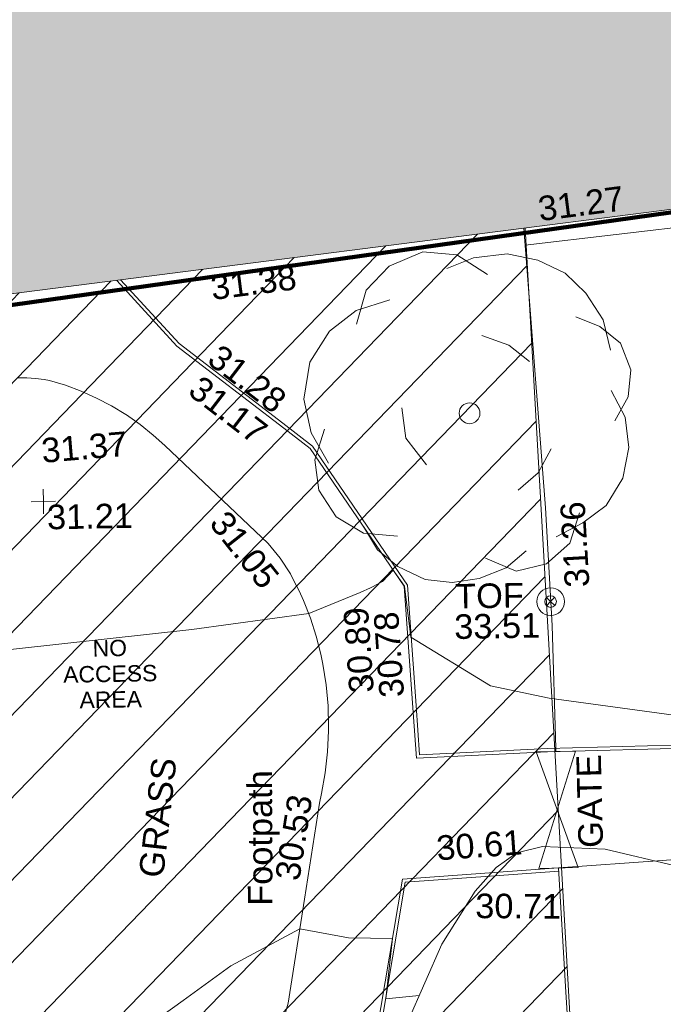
# Model space of a CAD drawing. Header units: millimetres. Extents: x -290717 to 520720, y -103372 to 287762.
# Tile 311 of 375: x 245642 to 255461, y 111216 to 126242. Entities that reach past the tile are written whole.
import ezdxf

# ---------------------------------------------------------------- set-up
doc = ezdxf.new("R2010")
doc.units = ezdxf.units.MM
doc.linetypes.add('IMPORT-HIDDEN2 _3_', pattern=[4762.5, 3175, -1587.5])
doc.linetypes.add('IMPORT-UG_ELEC_STREET LIGHTING_QLB2 _2_', pattern=[2700, 1500, -300.0000000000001, 0, -250, 150, -300.0000000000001, 0, -200])
for name, color, linetype, lineweight, true_color in [('00__TOPO__TOP_OF_FENCE_SYMBOL', 7, 'Continuous', 9, 0x666666), ('00_TOPO_TREE', 7, 'Continuous', 9, 0x666666), ('00_UAV_BUILDING_OUTLINE', 5, 'Continuous', 9, 0x0000ff), ('00_UAV_CONCRETE', 9, 'Continuous', 9, 0x808080), ('00_UAV_FENCE', 7, 'Continuous', 9, 0x264c2f), ('00_UAV_FOOTPATH', 7, 'Continuous', 9, 0xa50000), ('00_UAV_GATE', 7, 'Continuous', 9, 0xa50000), ('00_UAV_KERB_BOTTOM', 1, 'Continuous', 9, 0xff0000), ('00_UAV_KERB_TOP', 7, 'Continuous', 9, 0xa500a5), ('00_UAV_LEVEL_SPOT', 7, 'Continuous', 9, 0x666666), ('00_UAV_TOP_OF_FENCE', 6, 'Continuous', 9, 0xff00ff), ('00_UAV_TREE_LINE', 7, 'Continuous', 9, 0x52a552), ('01_DTM_CONTOUR_MNR', 7, 'Continuous', 9, 0xa5a552), ('12333-PUM-2D-U-0001-C01 - Rev2_REVIT IMPORT_dwg', 7, 'Continuous', 9, 0x767676), ('A_RHA_Line', 7, 'Continuous', 9, 0x00a600), ('PUM-CHAMBER EXTENTS', 6, 'IMPORT-HIDDEN2 _3_', 9, 0xff00ff), ('PUM-UNABLE TO SURVEY', 190, 'Continuous', 9, 0x7f00ff)]:
    doc.layers.add(name, color=color, linetype=linetype, lineweight=lineweight, true_color=true_color)
doc.layers.add('00_UAV_SURVEY_TEXT', color=7, linetype='Continuous', lineweight=9)
doc.layers.add('A_RHA_Detail', color=7, linetype='Continuous', lineweight=9)
doc.styles.add('Arial_1', font='arial.ttf', dxfattribs={"height": 250})
doc.styles.add('Swis721 Lt BT_2', font='swissl.ttf', dxfattribs={"height": 375})

# ---------------------------------------------------------------- blocks, each defined once
blk = doc.blocks.new('12333-PUM-2D-U-0001-C01 - Rev2_REVIT IMPORT_dwg_CONIFEROUS_TREE-2077251-Site Location Plan Existing')
at = {"layer": '00_TOPO_TREE', "color": 254, "true_color": 0xcccccc, "flags": 128}
for points in [[(-1889.403682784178, 1545.875740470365), (-1717.639711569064, 2118.422311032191), (-1316.857112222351, 2519.204910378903), (-744.3105416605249, 2748.223538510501), (-171.763971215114, 2690.968881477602), (343.5279423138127, 2347.440939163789)], [(-343.5279423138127, 2461.950253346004), (114.5093140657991, 2633.714224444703), (687.0558846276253, 2690.968881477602), (1202.347798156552, 2576.459567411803), (1660.385054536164, 2347.440939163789), (2003.912996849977, 2003.912996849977), (2290.18628213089, 1545.875740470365), (2404.695596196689, 1030.583826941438)], [(-2404.695596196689, -801.5651986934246), (-2690.968881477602, -286.2732852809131), (-2805.478195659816, 286.2732852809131), (-2690.968881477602, 916.0745128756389), (-2347.440939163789, 1431.36642628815), (-1889.403682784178, 1774.894368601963), (-1316.857112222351, 1946.658339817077)], [(1832.149025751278, 1603.130397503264), (2232.93162509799, 1431.36642628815), (2576.459567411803, 1145.093141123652), (2748.223538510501, 687.0558846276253), (2690.968881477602, 229.0186282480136), (2461.950253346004, -171.763971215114)], [(229.0186282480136, 1316.857112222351), (687.0558846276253, 1145.093141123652), (1030.583826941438, 858.8198558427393)], [(2404.695596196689, 343.5279423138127), (2633.714224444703, -114.5093140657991), (2690.968881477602, -629.8012275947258), (2576.459567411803, -1145.093141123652), (2290.18628213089, -1603.130397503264), (1889.403682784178, -1889.403682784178), (1431.36642628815, -2118.422311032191)], [(-744.3105416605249, -858.8198558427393), (-1087.838483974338, -400.7825993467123), (-1145.093141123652, 114.5093140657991)], [(-1259.602455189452, -2061.167653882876), (-1832.149025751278, -2003.912996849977), (-2290.18628213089, -1717.639711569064), (-2576.459567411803, -1259.602455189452), (-2633.714224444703, -744.3105416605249), (-2461.950253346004, -229.0186282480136)], [(1374.111769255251, -629.8012275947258), (1145.093141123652, -1030.583826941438), (801.5651986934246, -1316.857112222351)], [(1832.149025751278, -1717.639711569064), (1660.385054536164, -2232.93162509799), (1259.602455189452, -2576.459567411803), (744.3105416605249, -2690.968881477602), (229.0186282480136, -2461.950253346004)], [(916.0745128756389, -2347.440939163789), (572.5465705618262, -2633.714224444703), (114.5093140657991, -2805.478195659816), (-343.5279423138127, -2862.732852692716), (-801.5651986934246, -2805.478195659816), (-1259.602455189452, -2576.459567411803), (-1603.130397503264, -2290.18628213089), (-1832.149025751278, -1889.403682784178)]]:
    blk.add_lwpolyline(points, dxfattribs=at)
at = {"layer": '00_TOPO_TREE', "color": 254, "true_color": 0xcccccc}
blk.add_circle((0, 0), 176.6246020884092, dxfattribs=at)
blk = doc.blocks.new('12333-PUM-2D-U-0001-C01 - Rev2_REVIT IMPORT_dwg__U95-2077625-Site Location Plan Existing')
at = {"layer": '00_UAV_GATE', "color": 9, "true_color": 0xe1aaaa, "flags": 128}
blk.add_lwpolyline([(-299.995174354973, -1.701576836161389), (299.995174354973, 1.701576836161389), (-289.9155040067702, -1778.789980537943), (310.0748447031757, -1775.386826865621)], close=True, dxfattribs=at)
blk = doc.blocks.new('12333-PUM-2D-U-0001-C01 - Rev2_REVIT IMPORT_dwg_MSL_Node_LineworkTOF-2077248-Site Location Plan Existing')
at = {"layer": '00__TOPO__TOP_OF_FENCE_SYMBOL', "color": 254, "true_color": 0xcccccc, "flags": 128}
for points in [[(165.3591892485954, 165.3591892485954), (0, 0), (-165.3591892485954, 165.3591892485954)], [(165.3591892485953, -165.3591892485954), (0, 0), (-165.3591892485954, -165.3591892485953)]]:
    blk.add_lwpolyline(points, dxfattribs=at)
at = {"layer": '00__TOPO__TOP_OF_FENCE_SYMBOL', "color": 254, "true_color": 0xcccccc}
for radius in [562.5594001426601, 233.853208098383]:
    blk.add_circle((0, 0), radius, dxfattribs=at)
blk = doc.blocks.new('12333-PUM-2D-U-0001-C01 - Rev2_REVIT IMPORT_dwg_UAV-2077255-Site Location Plan Existing')
at = {"layer": '00_UAV_LEVEL_SPOT', "color": 254, "true_color": 0xcccccc, "flags": 128}
for points in [[(500.0000000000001, 0), (0, 0), (0, 500.0000000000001)], [(0, -500.0000000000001), (0, 0), (-500.0000000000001, 0)]]:
    blk.add_lwpolyline(points, dxfattribs=at)
blk = doc.blocks.new('12333-PUM-2D-U-0001-C01 - Rev2_REVIT IMPORT_dwg_MGS62954_T2_Galway_ITM_3d_Rev1-2077680-Site Location Plan Existing')
at = {"layer": '00_UAV_CONCRETE', "color": 254, "true_color": 0xcccccc, "flags": 128}
blk.add_lwpolyline([(534157415.8479604, 725673783.1663659), (534160200.083, 725674062.051), (534160449.3037915, 725671874.8791027), (534160646.867054, 725670141.055797)], dxfattribs=at)
at = {"layer": '00_UAV_FENCE', "color": 254, "true_color": 0xcccccc, "flags": 128}
for points in [[(534157400.1429614, 725674043.4536282), (534157657.8670541, 725669772.055797), (534157686.2632939, 725669052.1511264), (534157728.8670541, 725667972.055797), (534157750.5534965, 725666100.0306814), (534157749.7814379, 725666050.0231308)], [(534157759.8611084, 725664272.934727), (534157837.3240142, 725662459.3871171), (534157946.5164652, 725659921.2768465), (534157973.6329665, 725659290.9707307), (534158085.0357877, 725656701.4817863), (534158188.5100127, 725654296.2881024), (534158215.0078257, 725653680.363001), (534158346.0710186, 725650633.8810055), (534158403.3944736, 725649301.4331304), (534158511.8670542, 725646780.0557969), (534156052.1760992, 725646494.657027), (534155345.8793491, 725646412.7051773), (534152416.8793491, 725646067.7051773), (534151088.0616478, 725645914.1764388), (534149906.8793491, 725645777.7051772), (534148069.879349, 725645636.7051773)]]:
    blk.add_lwpolyline(points, dxfattribs=at)
at = {"layer": '00_UAV_FOOTPATH', "color": 254, "true_color": 0xcccccc, "flags": 128}
for points in [[(534157759.8611084, 725664272.934727), (534159343.8670542, 725664360.055797), (534161467.8670542, 725664483.055797)], [(534153520.2709538, 725662012.3232857), (534153603.083, 725662282.051), (534153877.4091105, 725663862.9553657), (534154131.2533006, 725665325.8251891), (534154166.8172636, 725665473.0404694), (534154227.549656, 725665787.5271033), (534154268.4154278, 725666105.2065883), (534154289.2533003, 725666424.8251883), (534154290.9632901, 725666486.7331073), (534154287.8004212, 725666807.014644), (534154264.5331496, 725667126.46558), (534154221.2533002, 725667443.8251883), (534154193.1049187, 725667594.917931), (534154126.8309794, 725667874.9631994), (534154043.1036289, 725668150.2944875), (534153942.2533002, 725668419.8251883), (534153877.2931058, 725668570.3731575), (534153801.7963645, 725668724.0380265), (534153750.3930087, 725668828.6636002), (534153599.0705506, 725669072.2059903), (534153417.0830001, 725669300.051), (534151866.083, 725670820.0510001), (534151691.6785014, 725670984.0520015), (534151495.3146588, 725671147.3775374), (534151289.0830001, 725671298.0510002), (534151279.19115, 725671304.7905777), (534151063.501915, 725671441.5829141), (534150839.6490316, 725671564.5620832), (534150608.5159451, 725671673.242742), (534150371.0148316, 725671767.1959776), (534150128.0830001, 725671846.051), (534150045.6846762, 725671861.9682667), (534150043.0132879, 725671862.484311), (534149911.8474941, 725671880.8156935), (534149779.7894892, 725671890.8749349), (534149647.3604454, 725671892.6223358)]]:
    blk.add_lwpolyline(points, dxfattribs=at)
at = {"layer": '00_UAV_KERB_BOTTOM', "color": 254, "true_color": 0xcccccc, "flags": 128}
for points in [[(534159917.2874992, 725666066.9436991), (534157625.8670542, 725666049.055797), (534155623.8670542, 725665983.0557971), (534155586.0701145, 725666683.8960553), (534155482.0830001, 725668612.051), (534154084.0829999, 725670740.051), (534153687.3602412, 725671055.5315795), (534152077.083, 725672336.051), (534151177.3465902, 725673354.3573244)], [(534154940.0830001, 725661800.051), (534155377.0830001, 725664144.051), (534156708.4441749, 725664216.063912), (534157759.8611084, 725664272.934727)]]:
    blk.add_lwpolyline(points, dxfattribs=at)
at = {"layer": '00_UAV_KERB_TOP', "color": 254, "true_color": 0xcccccc, "flags": 128}
for points in [[(534159911.7687397, 725666116.9021406), (534157624.8480089, 725666099.0493653), (534155671.3586972, 725666034.6486188), (534155630.6609315, 725666788.1915523), (534155531.2835115, 725668628.2226095), (534154121.4734288, 725670774.1996166), (534153672.0827877, 725671131.562578), (534152111.6428356, 725672372.4505516), (534151238.1212764, 725673361.0873551)], [(534154989.6824776, 725661793.2816348), (534155418.6301792, 725664094.0903589), (534156789.0638617, 725664169.4648539), (534157761.9949966, 725664222.9765227)]]:
    blk.add_lwpolyline(points, dxfattribs=at)
at = {"layer": '00_UAV_TREE_LINE', "color": 254, "true_color": 0xcccccc, "flags": 128}
blk.add_lwpolyline([(534159729.6632069, 725649902.6276921), (534157471.6632069, 725649278.6276921), (534156963.6632069, 725649260.6276921), (534156565.6632069, 725649453.6276921), (534156270.6632069, 725649773.627692), (534156097.6632069, 725650109.627692), (534155873.6632068, 725650593.6276921), (534155462.6632069, 725651969.6276921), (534155316.6632069, 725652557.627692), (534155233.6632068, 725653177.6276921), (534155120.6741786, 725655177.4932739), (534155035.6741787, 725660700.4932739), (534155419.6741787, 725661969.493274), (534155961.6741786, 725663142.4932739), (534156483.6741787, 725663939.4932739), (534156810.6741786, 725664293.4932739), (534157126.6741787, 725664511.4932739), (534157523.6741787, 725664603.493274), (534158477.1989361, 725664544.7525), (534159547.198936, 725664272.7525)], dxfattribs=at)
at = {"layer": '01_DTM_CONTOUR_MNR', "color": 254, "true_color": 0xcccccc, "flags": 128}
for points in [[(534159861.7166452, 725666569.9975564), (534159562.6738864, 725666570.4232731), (534157664.8916364, 725666863.1578174), (534156773.0812586, 725667068.824098), (534155570.0000001, 725667830.0000001), (534155485, 725668612.0000001), (534155367.1296297, 725668789.264706), (534155320.0000001, 725668860), (534155151.9586477, 725668690.2654374), (534155094.943383, 725668658.9667375), (534154965.7526883, 725668597.1438172), (534154809.9020809, 725668527.3255817), (534154020.0000001, 725668220.0000001), (534152229.5774648, 725668009.0977113), (534148897.432928, 725667699.7616888)], [(534155600.3704773, 725662360.5574038), (534155090, 725662320.0000002), (534155155.4436451, 725662827.8457236), (534155210.0000001, 725663240), (534154540.1104198, 725663262.3625735), (534153800.0000001, 725663410.0000001), (534152736.0149263, 725662863.2580627), (534151997.5686257, 725662350.76984), (534151835.6200876, 725662233.493775), (534151692.9180681, 725662135.6343424), (534151587.490874, 725662047.117034), (534151513.2911025, 725661964.6505197), (534151437.4084757, 725661897.3853643), (534151373.3977595, 725661862.9767495), (534150485.9642027, 725661496.5906581), (534150222.3179615, 725661515.663021), (534150099.362927, 725661558.7437536), (534149822.1170736, 725661622.5022157), (534149594.0496541, 725661658.2295483), (534147286.4025748, 725661957.1733944), (534146988.3186712, 725662112.4521062), (534146240.2718863, 725662979.6847942)]]:
    blk.add_lwpolyline(points, dxfattribs=at)
for name, p, xscale, yscale, zscale in [('12333-PUM-2D-U-0001-C01 - Rev2_REVIT IMPORT_dwg_CONIFEROUS_TREE-2077251-Site Location Plan Existing', (534156524.867, 725671233.056), 0.9, 0.9, 0.9), ('12333-PUM-2D-U-0001-C01 - Rev2_REVIT IMPORT_dwg_UAV-2077255-Site Location Plan Existing', (534150000, 725670000.0000001), 0.375, 0.375, 0.375), ('12333-PUM-2D-U-0001-C01 - Rev2_REVIT IMPORT_dwg_MSL_Node_LineworkTOF-2077248-Site Location Plan Existing', (534157710.8367034, 725668338.0061734), 0.375, 0.375, 0.375)]:
    blk.add_blockref(name, p, dxfattribs=dict(xscale=xscale, yscale=yscale, zscale=zscale))
blk.add_blockref('12333-PUM-2D-U-0001-C01 - Rev2_REVIT IMPORT_dwg__U95-2077625-Site Location Plan Existing', (534157749.7814379, 725666050.0231308))
at = {"layer": '00_UAV_BUILDING_OUTLINE', "color": 251, "true_color": 0x666666, "char_height": 375, "width": 1495.902363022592, "attachment_point": 1, "line_spacing_factor": 1.005061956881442, "style": 'Swis721 Lt BT_2'}
for s, insert, rotation in [('31.27', (534157606.0815666, 725674518.3310764), 6.31904004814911), ('31.38', (534152591.4306234, 725673401.3890475), 6.3190400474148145)]:
    blk.add_mtext(s, dxfattribs=dict(at, insert=insert, rotation=rotation))
at = {"layer": '00_UAV_FENCE', "color": 251, "true_color": 0x666666, "insert": (534157933.1439409, 725668540.3422037), "char_height": 375, "width": 1495.902363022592, "attachment_point": 1, "rotation": 92.25882920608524, "line_spacing_factor": 1.005061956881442, "style": 'Swis721 Lt BT_2'}
blk.add_mtext('31.26', dxfattribs=at)
at = {"layer": '00_UAV_FOOTPATH', "color": 251, "true_color": 0x666666, "char_height": 375, "attachment_point": 1, "line_spacing_factor": 1.005061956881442, "style": 'Swis721 Lt BT_2'}
for s, insert, width, rotation in [('31.37', (534149972.0087712, 725670963.6434283), 1495.902363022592, 3.7930155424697), ('31.05', (534152809.6217456, 725669845.4808232), 1495.902363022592, 307.32964415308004), ('Footpath', (534153012.3821871, 725663777.1900961), 2436.183848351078, 89.19808127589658), ('30.53', (534153432.213601, 725664193.9437689), 1495.902363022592, 80.15578625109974)]:
    blk.add_mtext(s, dxfattribs=dict(at, insert=insert, width=width, rotation=rotation))
at = {"layer": '00_UAV_GATE', "color": 251, "true_color": 0x666666, "insert": (534158071.724924, 725664567.913759), "char_height": 375, "width": 1567.13580888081, "attachment_point": 1, "rotation": 90.4294329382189, "line_spacing_factor": 1.005061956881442, "style": 'Swis721 Lt BT_2'}
blk.add_mtext('GATE', dxfattribs=at)
at = {"layer": '00_UAV_KERB_BOTTOM', "color": 251, "true_color": 0x666666, "char_height": 375, "width": 1495.902363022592, "attachment_point": 1, "line_spacing_factor": 1.005061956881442, "style": 'Swis721 Lt BT_2'}
for s, insert, rotation in [('31.17', (534152447.7374515, 725671902.1719989), 321.50769217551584), ('30.78', (534155078.0959793, 725666906.8638614), 93.08702185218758), ('30.61', (534155892.7800624, 725664794.3161868), 3.096093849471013)]:
    blk.add_mtext(s, dxfattribs=dict(at, insert=insert, rotation=rotation))
at = {"layer": '00_UAV_KERB_TOP', "color": 251, "true_color": 0x666666, "char_height": 375, "width": 1495.902363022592, "attachment_point": 1, "line_spacing_factor": 1.005061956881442, "style": 'Swis721 Lt BT_2'}
for s, insert, rotation in [('31.28', (534152747.8247815, 725672373.1440321), 321.50769217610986), ('30.89', (534154618.0018972, 725666983.8636504), 93.09145878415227), ('30.71', (534156485.5285163, 725663903.455796), 358.6761445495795)]:
    blk.add_mtext(s, dxfattribs=dict(at, insert=insert, rotation=rotation))
at = {"layer": '00_UAV_LEVEL_SPOT', "insert": (534150051.8765643, 725669949.1441548), "char_height": 375, "width": 1495.902363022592, "attachment_point": 1, "line_spacing_factor": 1.005061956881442, "style": 'Swis721 Lt BT_2'}
blk.add_mtext('31.21', dxfattribs=at)
at = {"layer": '00_UAV_SURVEY_TEXT', "color": 251, "true_color": 0x666666, "insert": (534151354.1085794, 725664263.0341482), "char_height": 375, "width": 2018.280965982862, "attachment_point": 1, "rotation": 82.51214758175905, "line_spacing_factor": 1.005061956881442, "style": 'Swis721 Lt BT_2'}
blk.add_mtext('GRASS', dxfattribs=at)
at = {"layer": '00_UAV_TOP_OF_FENCE', "color": 251, "true_color": 0x666666, "char_height": 375, "attachment_point": 1, "line_spacing_factor": 1.005061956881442, "style": 'Swis721 Lt BT_2'}
for s, insert, width in [('TOF', (534156256.273162, 725668630.9633585), 1163.479615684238), ('33.51', (534156233.8495203, 725668167.5866536), 1495.902363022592)]:
    blk.add_mtext(s, dxfattribs=dict(at, insert=insert, width=width))
blk = doc.blocks.new('12333-PUM-2D-U-0001-C01 - Rev2_REVIT IMPORT_dwg-1620468-Site Location Plan Existing')
at = {"layer": 'PUM-CHAMBER EXTENTS', "true_color": 0xfff4d4}
h = blk.add_hatch(dxfattribs=at)
h.set_pattern_fill('FP_14', style=0, pattern_type=2)
h.set_pattern_definition([(45, (-533641079.65, -725615854.3560001), (-618.7184335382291, 618.7184335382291), [])])
h.paths.add_polyline_path([(486377.3501529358, 27208.64382130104), (517415.3501528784, 30952.64382136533), (516341.8313309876, 58191.46038827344), (502815.9400485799, 56693.63832640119), (503487.555127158, 50628.70393408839), (496266.2910907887, 49829.03991464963), (495594.5673347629, 55894.95570476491), (481449.0648167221, 54328.51950439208), (485589.4300208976, 31544.49180316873)])
at = {"layer": 'PUM-UNABLE TO SURVEY', "color": 7, "true_color": 0xfff4d4, "flags": 128}
blk.add_lwpolyline([(481449.0648167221, 54328.51950439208), (486377.3501529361, 27208.64382130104), (517415.3501528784, 30952.64382136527), (516341.8313309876, 58191.46038827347)], dxfattribs=at)
blk.add_blockref('12333-PUM-2D-U-0001-C01 - Rev2_REVIT IMPORT_dwg_MGS62954_T2_Galway_ITM_3d_Rev1-2077680-Site Location Plan Existing', (-533641079.6498471, -725615854.3561786))
at = {"layer": 'PUM-UNABLE TO SURVEY', "color": 41, "true_color": 0xffdf7f, "insert": (509894.7876528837, 52016.51243791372), "char_height": 250, "width": 1714.021757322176, "attachment_point": 2, "line_spacing_factor": 0.9417779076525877, "style": 'Arial_1'}
blk.add_mtext('NO\\PACCESS\\PAREA', dxfattribs=at)

msp = doc.modelspace()

# ---------------------------------------------------------------- hatches: boundary and pattern name
at = {"layer": 'A_RHA_Detail', "true_color": 0xc0c0c0}
h = msp.add_hatch(color=9, dxfattribs=at)
h.paths.add_polyline_path([(-80880.60083898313, -68502.79057078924), (-80400.86592458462, -68483.4150911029), (-80400.86592458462, -62984.64684182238), (-24474.85765180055, -63009.32043784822), (-24456.14471274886, -50840.30023854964), (-36622.55041054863, -50831.65104346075), (-36622.5504104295, -44228.57792609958), (-50959.05265825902, -44213.68205212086), (-50959.05265825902, -42573.78171509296), (-54563.93258049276, -42571.21897729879), (-54565.69773355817, -45054.17447471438), (-92408.82109324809, -45027.27149617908), (-92411.78875845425, -49201.74309219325), (-100061.9988811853, -49201.74309219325), (-100052.221444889, -64852.82557835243), (-86120.90825231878, -64852.82557835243), (-86092.16626519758, -62957.90041523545), (-84861.10047611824, -62957.90041520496), (-84854.79054275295, -68240.10973718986), (-80870.60226895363, -68240.10973718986)])
h.paths.add_polyline_path([(-137238.9269955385, -68461.93840922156), (-132719.7426408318, -68433.06336920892), (-132847.0731201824, -62850.0428228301), (-130454.6837966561, -62916.63108081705), (-130498.2830220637, -61355.8539363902), (-117581.136331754, -61423.42893434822), (-117492.3908565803, -49183.91309186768), (-125136.5200282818, -49178.47881939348), (-125133.5727033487, -45032.61887132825), (-163007.1824077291, -45005.69421944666), (-163007.1824077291, -44090.29634113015), (-163123.8521375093, -44090.21339942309), (-163122.6389897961, -42383.751842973), (-166563.8543420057, -42383.75184295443), (-166565.0349082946, -44044.3982420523), (-193158.4656786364, -44025.49275802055), (-193195.152889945, -62863.6565097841), (-137269.7106414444, -62916.63108078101), (-137254.3708868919, -65679.90523788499)])
h.paths.add_polyline_path([(120310.9497607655, -32334.2823016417), (120312.4652266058, -31610.73011961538), (133451.2244789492, -31638.24899384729), (133469.2230092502, -19717.98315777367), (121295.7536929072, -19692.48606427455), (121319.8434528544, -8190.941560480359), (112277.0825929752, -8172.001674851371), (112263.1769726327, -14811.12345451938), (78285.85310969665, -14739.95861435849), (78292.82277619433, -8167.077575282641), (76545.55099677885, -8163.40371230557), (69355.76844230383, -8152.931592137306), (69353.66597202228, -9156.746357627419), (68372.60878942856, -9154.691552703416), (68372.60878942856, -13705.52853212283), (69333.72334743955, -13707.54156767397), (69325.07112544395, -16249.53369225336), (66623.4489111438, -16249.53369225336), (66619.79243932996, -17995.29925522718), (65989.07757491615, -17995.29925522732), (65985.44262769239, -19730.78799479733), (57152.23993372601, -19712.28702423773), (57127.42535098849, -31559.89461998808), (70277.87165423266, -31587.43801817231), (70277.87165428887, -32271.74147154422), (78263.96947906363, -32285.12944888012), (78266.62669288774, -31019.79372153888), (112335.8856506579, -31091.15111856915), (112335.8856506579, -32317.57330550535), (119781.4233959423, -32333.17321910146)])
h.paths.add_polyline_path([(7503.71740934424, -1791.43926322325), (15482.43097389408, -674.0213230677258), (15484.0826184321, 148.1327206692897), (56188.28042539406, 205.5276654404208), (56155.8432600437, 14338.31663138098), (18016.62665932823, 14236.4814953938), (17967.9025208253, 34313.18372075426), (21727.10644861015, 34324.06926249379), (21708.9097307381, 40608.10218319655), (18009.66447156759, 40608.10218325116), (17995.54603703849, 45483.75063445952), (9770.084212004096, 45420.63294734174), (3966.216019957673, 45443.14492469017), (3984.771235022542, 14176.56786831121), (1023.062455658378, 14176.56786840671), (-276.5134647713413, 14190.52623465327), (-231.6790044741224, 5976.811441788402), (-226.4491536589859, 193.7444677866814), (1220.250839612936, 179.5999159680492), (7477.609307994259, 143.2867556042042), (7488.638446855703, -674.0213230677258)])
h.paths.add_polyline_path([(77755.59663317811, 53.47451145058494), (77729.51881611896, 1699.844979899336), (94464.47132486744, 1659.976083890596), (94606.37913471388, 17991.39023626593), (88810.41901146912, 18015.03260816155), (88799.89418497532, 14436.74271609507), (69413.88950349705, 14457.87738898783), (69377.35724448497, 99.62816357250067), (70760.85642036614, 92.0068082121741)])
h.paths.add_polyline_path([(61252.12079698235, 46453.95617369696), (105774.7348988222, 46472.68783510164), (105768.2642197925, 61852.61234310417), (92285.13876306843, 61852.61234310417), (92308.59670397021, 65784.30757142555), (96107.46680002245, 65767.6044524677), (96059.6808111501, 75209.20847378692), (101084.8427276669, 75071.88872768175), (104988.0046543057, 74765.36560410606), (108403.6894220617, 74363.84089439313), (112009.2703903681, 73787.25420864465), (115645.3524814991, 73049.69667210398), (116890.8108050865, 72761.69136255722), (120208.9929832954, 71893.18353872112), (120865.241739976, 71703.68487155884), (124135.6329505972, 70669.67317909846), (127435.6253142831, 69480.50055823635), (127820.4368655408, 69394.93141813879), (128274.3081769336, 69331.69585757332), (128731.879114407, 69306.66104520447), (129189.9401456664, 69320.00258265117), (129645.2782985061, 69371.62688830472), (130094.6997111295, 69461.17185607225), (130535.0520071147, 69588.00939078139), (130963.2464342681, 69751.2498188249), (131376.279516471, 69949.74812593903), (131771.254123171, 70182.11198906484), (132162.5575600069, 70460.54046602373), (132496.0921582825, 70741.69081117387), (132820.8713676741, 71064.98072578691), (133117.4593294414, 71414.31364276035), (133383.77568926, 71787.23923958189), (133616.5473239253, 72178.53728446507), (133817.1647262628, 72590.54524901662), (133982.6025969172, 73017.89547517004), (134111.7005086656, 73457.59040804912), (134203.5529320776, 73906.545904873), (134257.5155882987, 74361.61286220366), (134272.5462649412, 74819.59931534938), (134250.5259874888, 75277.29281749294), (134189.6227572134, 75731.48297750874), (134090.9274700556, 76178.98397761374), (133955.1324028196, 76616.65691996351), (133783.1900598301, 77041.4318434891), (133576.3064937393, 77450.3292564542), (133335.9328436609, 77840.48103831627), (133063.7551572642, 78209.15055536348), (132761.6825665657, 78553.75185442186), (132431.8338935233, 78871.86780505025), (132076.5227904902, 79161.26705200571), (131698.2415079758, 79419.91966864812), (131299.6434187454, 79646.01139199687), (131093.5942456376, 79746.34209763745), (132146.0467355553, 83110.22226149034), (122787.763295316, 86282.54285521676), (121604.3555410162, 82800.35918872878), (117095.9864226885, 83870.84033788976), (116841.9598400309, 83526.35449576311), (116120.5435466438, 91221.9361197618), (110237.7341284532, 91274.27491024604), (110194.3680786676, 90435.39030217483), (104988.0046543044, 90486.49901569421), (104973.2761846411, 94309.82427956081), (103746.1314668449, 94309.82427962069), (103839.9937121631, 122852.1474272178), (96365.09202303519, 122931.9599471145), (96350.3400238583, 123952.416858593), (104555.5505249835, 123902.1925258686), (104607.3234457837, 120248.5396157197), (125502.5015002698, 120134.193340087), (125662.0200253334, 137657.3796883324), (114479.5865733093, 137699.2256881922), (114382.3062641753, 129149.9458158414), (104644.1590035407, 129187.997507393), (104577.9931702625, 126217.3903165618), (101184.4926405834, 126159.1566967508), (101264.6166812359, 135959.2655565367), (89967.23177303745, 135988.8856164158), (89927.63362986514, 125823.6463181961), (93630.53562299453, 125840.7948842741), (93580.6568888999, 122931.9599471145), (88697.38835373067, 122904.7310127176), (88679.38989541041, 95739.0914377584), (86378.25848993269, 95739.0914377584), (86378.18187189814, 96178.10083375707), (83279.5074328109, 96200.92083330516), (83273.62493422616, 95735.74732136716), (70169.67509616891, 95733.22421950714), (70166.2684274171, 96272.07409350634), (66674.99731291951, 96257.14073659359), (66654.74538556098, 95755.71092140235), (65784.77231076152, 95755.71092140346), (65887.65094981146, 117470.6305650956), (53473.34271625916, 117487.9046429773), (53434.44066306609, 98570.4634906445), (40649.41626913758, 98570.46349066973), (40610.16711556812, 94406.01479082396), (38853.82372865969, 94410.36303444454), (38848.65589191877, 89463.65332732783), (40612.46601909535, 89518.45976927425), (40665.38257359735, 86257.73741131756), (38372.19584673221, 86305.7230928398), (38369.79373532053, 76901.0507917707), (50937.95125076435, 76944.40198877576), (50922.88567283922, 74598.78180893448), (56484.90611318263, 74588.85093774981), (56484.9061131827, 75194.85181998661), (92465.40372273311, 75233.02581663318), (92645.92783659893, 71766.64845097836), (89810.5550181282, 69362.83965827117), (85313.16173971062, 69360.94750424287), (85313.16173971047, 66907.40508090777), (75210.14498260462, 66903.15451592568), (75210.14498260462, 63815.70944554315), (70819.40014306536, 63815.70999204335), (70819.21601502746, 64253.35708063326), (69456.8341568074, 64253.35708063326), (69455.71957374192, 66901.99623168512), (61303.3285675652, 66898.56680686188), (61304.56054652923, 63970.32021231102), (70500.41048205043, 63970.32021223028), (70500.40885431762, 61852.59006210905), (61245.64388480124, 61848.69637492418), (61252.12079698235, 46455.07044720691)])
h.paths.add_polyline_path([(-17153.16561239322, 48569.32684293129), (-17153.16561227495, 60770.38083690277), (-29362.88357762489, 60774.7042869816), (-29362.88357762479, 67399.20394583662), (-43507.25361058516, 67405.01911302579), (-43488.53133082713, 69093.07334179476), (-45766.41866234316, 69109.32868391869), (-45794.34620035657, 67405.01911302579), (-47272.11273197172, 67404.21245453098), (-47272.44887636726, 66454.91798912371), (-86004.56386335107, 66468.6329952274), (-86006.66970790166, 60521.58362724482), (-92662.8772251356, 60521.58362724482), (-92666.53762789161, 50184.35611936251), (-79752.016597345, 50179.78302554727), (-79752.016597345, 48591.49323813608), (-17157.71631240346, 48569.32845421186)])
h.paths.add_polyline_path([(-201056.4185879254, 48628.75479108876), (-138377.9751621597, 48634.64535782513), (-138377.9751621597, 50133.28202330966), (-125467.710581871, 50134.49533928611), (-125468.6909603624, 60566.19036866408), (-132186.8595615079, 60565.86652591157), (-132187.4203588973, 66533.01978768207), (-170643.3098734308, 66805.61809689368), (-170643.3098732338, 67738.78475851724), (-200340.0100486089, 67488.93693767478), (-200348.7175167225, 60827.7802510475), (-201057.5650552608, 60827.71357562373), (-201056.6510294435, 51102.0431337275)])
h.paths.add_polyline_path([(-240051.5126725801, 54769.1949116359), (-239444.4902595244, 54811.10754483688), (-239186.5396225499, 54841.92927608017), (-238764.8191578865, 54940.98166103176), (-238382.4735933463, 55122.46891391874), (-237990.3402229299, 55354.87497237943), (-237269.2031026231, 55936.21514997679), (-237030.2712443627, 56228.66101920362), (-236793.0039600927, 56569.31473977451), (-236554.5880579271, 57004.26389721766), (-236432.7219585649, 57267.46508911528), (-236300.0815274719, 57753.26239002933), (-236250.7285154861, 58017.17885687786), (-236235.6490610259, 58516.21786795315), (-236233.2538430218, 58987.85640057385), (-236213.702979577, 59823.48083772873), (-236363.8287856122, 59820.8603820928), (-236634.0279869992, 60698.06075831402), (-236391.9547756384, 61432.1972634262), (-236225.4740089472, 61435.10319604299), (-236201.6036570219, 62637.68779599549), (-232563.5271750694, 62639.28734435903), (-232563.5271750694, 63049.03842407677), (-232732.1945866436, 63049.15302221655), (-232860.1521278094, 63457.9589027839), (-232731.6068089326, 63914.24862701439), (-232560.8209657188, 63914.24862701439), (-232521.9864006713, 70597.99604498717), (-240628.6947850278, 70598.85496274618), (-240629.7923196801, 72350.98321581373), (-246412.6011213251, 72347.36085937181), (-246412.6011213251, 70616.45923939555), (-254449.5805725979, 70618.60952619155), (-254454.637144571, 70754.06491724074), (-254469.7140363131, 73191.6627625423), (-263883.2532625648, 73267.83063692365), (-263902.4181505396, 68260.74348557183), (-263714.8217520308, 68259.82096576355), (-263552.9672900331, 67819.6543439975), (-263719.0883117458, 67392.20684197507), (-263913.629869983, 67392.20684288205), (-263956.7001914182, 58633.76423459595), (-260181.1963171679, 58611.22607638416), (-260192.3146984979, 56354.25111578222), (-257184.684388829, 56339.46086010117), (-257213.4419958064, 57092.93866025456), (-257338.5163846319, 57093.27331227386), (-257471.0109295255, 57531.7457231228), (-257338.5163845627, 58062.22513700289), (-257203.4956297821, 58064.06881293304), (-257173.5751889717, 58598.54056827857), (-256478.2273617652, 58575.27357918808), (-256478.2273617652, 58788.51859477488), (-256013.0091299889, 58911.92701537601), (-255397.0786589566, 58780.99767608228), (-255397.0786664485, 58595.98242230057), (-243809.8853614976, 58585.92793205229), (-243805.3570672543, 58352.04527760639), (-243740.9394682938, 57884.52572396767), (-243619.083060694, 57421.84877501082), (-243424.3877541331, 56943.65915328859), (-243247.1437899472, 56608.24157716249), (-243003.0710577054, 56249.99021479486), (-242732.2093200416, 55932.75703086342), (-242371.7230179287, 55603.12658814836), (-242141.2551255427, 55424.88676771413), (-241804.9643038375, 55216.88439829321), (-241529.464082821, 55077.02869058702), (-241100.6275144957, 54917.18295005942), (-240836.2134980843, 54840.82833179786), (-240453.4486196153, 54788.6078413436), (-240203.3756532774, 54776.52967577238)])
h.paths.add_polyline_path([(40276.69022620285, 59895.3641775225), (40328.62676026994, 69196.9439153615), (36588.99968782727, 69217.82459101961), (36619.46637569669, 74674.25962431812), (32264.36460075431, 74687.02318924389), (32233.48293864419, 69156.26826309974), (11916.69390488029, 69269.70959690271), (11966.66200108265, 78218.75165977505), (29087.50901742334, 78123.15526811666), (29143.44567202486, 88141.13700481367), (15719.34879623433, 88216.09212957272), (15732.60379610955, 90589.99788900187), (4594.294101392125, 90652.19003492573), (4525.129359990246, 78265.12250452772), (10096.76365550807, 78234.01258734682), (10077.43887221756, 74773.03821913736), (4547.641142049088, 74803.91453678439), (4465.579974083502, 60107.16002351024), (19125.89094757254, 60025.30234268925), (19139.86249371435, 62527.53804648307), (31738.59196305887, 62457.19146407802), (31724.55430855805, 59943.11609818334), (38369.79364222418, 59906.01157297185)])
h.paths.add_polyline_path([(-246083.0241259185, 72334.29150213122), (-246083.0594797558, 72334.30275087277), (-246208.2905500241, 72334.29150213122)])
h.paths.add_polyline_path([(-114575.3004830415, 112178.0758696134), (-114575.3246436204, 112178.0758696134), (-114707.2752166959, 115801.5811617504)])
h.paths.add_polyline_path([(-154699.9178766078, 101760.4080976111), (-114382.0503338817, 101776.0542915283), (-114382.0503338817, 106926.936016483), (-113755.641395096, 106927.1791078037), (-113757.5507412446, 111847.2721532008), (-114431.6837526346, 111847.2721532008), (-114431.8098651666, 112178.075869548), (-114575.3004830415, 112178.0758696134), (-114578.9984943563, 121707.2390834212), (-123056.9849702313, 121707.2390834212), (-123068.8201032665, 156452.7036899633), (-119381.2340625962, 156454.1347343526), (-119381.2340625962, 160165.8603541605), (-115501.031452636, 160167.3661472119), (-115503.3750945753, 166206.5793118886), (-132411.7987151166, 166599.6604729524), (-132411.8243306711, 166665.6603411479), (-135275.0124468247, 166664.5489553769), (-135275.0124468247, 166628.1883102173), (-135911.3205077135, 166628.1944503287), (-135911.3479256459, 166352.1604668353), (-152521.1633846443, 166345.7145607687), (-152518.3680955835, 159142.6836790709), (-150699.3133726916, 159117.9265656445), (-150755.6690356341, 122560.6912032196), (-151059.2005266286, 122560.6912032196), (-151061.0981347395, 121302.4374931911), (-154138.3148337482, 121372.6012653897), (-154138.3148337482, 121865.183451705), (-154704.3888425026, 121867.2611370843), (-154688.5451973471, 119352.3937021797), (-154745.5933227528, 119352.3715636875), (-154745.5763474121, 118722.1532660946), (-160794.1544526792, 118748.744283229), (-160794.1544527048, 119410.5425977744), (-163852.1622693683, 119422.408321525), (-163855.0715294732, 118762.2003111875), (-167568.6765459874, 118778.5256058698), (-166634.6619849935, 124395.1277019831), (-166843.6206842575, 124471.2090400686), (-167568.6765459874, 124707.6250904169), (-168028.2173235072, 124841.3808643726), (-168630.5006276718, 124991.3056740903), (-169238.2056070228, 125117.4693074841), (-169850.3952285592, 125219.6772877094), (-170466.1255403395, 125297.7720169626), (-171089.1102599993, 125351.8553033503), (-171704.4065937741, 125381.1774254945), (-172325.0479971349, 125386.3595015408), (-172782.2248668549, 125374.5832363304), (-173401.7764236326, 125337.4554476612), (-174019.3926983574, 125276.0328036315), (-174634.1213722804, 125190.4100127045), (-175245.0145766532, 125080.7190996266), (-176047.1958093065, 124895.7675261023), (-176665.4852587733, 124724.7228134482), (-177045.3001228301, 124609.1129151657), (-177631.5127793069, 124405.2077276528), (-176665.4852586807, 118818.5158793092), (-177558.9402083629, 118822.4435769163), (-177662.2853368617, 125263.4341236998), (-176365.3912352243, 126542.9270807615), (-159462.2970490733, 126319.9103917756), (-157057.7396790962, 128609.0850976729), (-157060.6673204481, 136153.1661957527), (-158638.8016610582, 137740.2441626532), (-159352.3735831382, 137740.2441626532), (-161634.4140635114, 140201.1078539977), (-168727.9404946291, 140256.8191147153), (-171035.0401162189, 137942.884730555), (-174184.1459014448, 137942.884730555), (-176460.1168228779, 140292.2858551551), (-177341.68569345, 140292.285855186), (-177341.7114445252, 140358.4281613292), (-183428.5803825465, 140356.0660244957), (-185921.6385984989, 137917.4639097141), (-185921.6385985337, 131757.309115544), (-186906.8767412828, 131756.9267734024), (-187725.3914540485, 130809.9989183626), (-187724.0588902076, 127376.1828149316), (-186481.0281350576, 126304.557648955), (-186479.4846755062, 122327.2959175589), (-185176.2828158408, 121059.4673825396), (-180304.1129154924, 121059.4673825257), (-180304.1136492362, 118802.0484409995), (-193555.3706955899, 118802.0484409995), (-193555.3686998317, 133117.8341649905), (-192593.6442938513, 133118.2073819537), (-192593.6442938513, 134200.8158367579), (-192224.6284783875, 134200.9592041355), (-192225.5653014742, 136615.0101267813), (-192595.0012461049, 136615.0101267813), (-192595.4357332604, 137734.4745166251), (-193589.2709668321, 137734.4746851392), (-193589.2685988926, 147474.5705834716), (-193163.2062206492, 147492.8644728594), (-192606.8095195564, 147551.4951472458), (-192359.9383250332, 147589.5931622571), (-192199.8207947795, 147616.5827293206), (-191882.7548926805, 147682.9245600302), (-191568.5380071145, 147761.6632019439), (-191020.2573150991, 147932.4221712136), (-190950.5841382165, 147955.8263236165), (-190647.7999969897, 148070.951423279), (-190349.769078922, 148197.8750093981), (-190056.9509284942, 148336.4013817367), (-189769.7970512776, 148486.316942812), (-189375.4954991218, 148717.2624196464), (-189132.9060261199, 148873.2749095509), (-188867.5421091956, 149059.0543930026), (-188609.6764469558, 149255.1087866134), (-188354.9814056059, 149465.3525772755), (-188079.6339208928, 149713.8792482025), (-187884.9836199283, 149901.8220103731), (-187538.2510284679, 150274.4802367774), (-187446.2998447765, 150378.396083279), (-187241.3270201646, 150629.2310214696), (-187046.3599558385, 150887.9197697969), (-186861.699277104, 151154.0634500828), (-186546.1373636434, 151669.8298752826), (-186524.4196769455, 151707.063245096), (-163675.289831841, 151669.8298752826), (-163687.5843044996, 148134.0767945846), (-157303.6541541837, 148136.4921063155), (-157303.6541541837, 155759.9150161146), (-157557.4317586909, 155765.0384228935), (-157555.9168973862, 166678.0466575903), (-187009.2021991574, 166699.7464767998), (-187013.0952111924, 162054.4009359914), (-188707.1775469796, 162044.5925187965), (-188705.9961893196, 155021.5333641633), (-188737.9999316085, 154650.5326603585), (-188799.0133970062, 154283.1866125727), (-188857.2045401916, 154035.4341107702), (-188966.1106131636, 153679.3368924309), (-189102.6200311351, 153332.8820747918), (-189265.8911677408, 152998.2056672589), (-189454.9174010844, 152677.3710606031), (-189645.2484685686, 152421.322012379), (-189916.9563410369, 152104.2450531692), (-190212.7041973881, 151809.4634871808), (-190530.6686598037, 151538.7947475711), (-190868.889367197, 151293.9075915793), (-191225.2810786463, 151076.3118324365), (-191597.6465194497, 150887.3490190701), (-192092.8415776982, 150682.5621956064), (-192485.2937347, 150569.6612301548), (-192903.8930807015, 150482.2408890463), (-193187.215491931, 150440.8868273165), (-193594.1866364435, 150407.1257787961), (-193594.5953882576, 151459.989522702), (-205369.2399268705, 151455.4201248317), (-205354.452352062, 113350.0822379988), (-207187.1580384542, 113349.3709450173), (-207184.3024929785, 105991.0636522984), (-205312.8709512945, 105991.0636522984), (-205311.2365670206, 101769.6553082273), (-175488.645120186, 101781.2285901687), (-175488.645120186, 110889.6985621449), (-154703.462766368, 110897.5679794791), (-154700.5193329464, 103310.2697088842)])
h.paths.add_polyline_path([(193735.9435692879, 113047.8274775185), (208865.0938716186, 114991.026643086), (208976.1154122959, 114126.6471161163), (216447.8967330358, 115086.3281915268), (216038.7305308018, 118271.970241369), (232648.5073383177, 120405.3421627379), (233425.9936153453, 114352.0734369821), (240632.2017567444, 115277.6440986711), (239854.8412683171, 121329.9334728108), (256406.8682407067, 123455.8879629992), (257091.7572256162, 118089.1198988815), (264572.287122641, 119040.8180953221), (261877.8350554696, 138524.7609215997), (259178.7147038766, 138221.6086023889), (259197.3483654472, 137439.0084132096), (254686.1480587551, 136897.0007613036), (255412.6810205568, 131314.8303174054), (240852.7447965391, 129522.4514055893), (239771.0426540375, 137918.8519126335), (240649.582243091, 138010.1984551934), (240062.3063116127, 142776.6750342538), (239165.7694641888, 142685.0143484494), (237630.9646614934, 151018.3171733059), (266172.8791088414, 154560.7889781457), (271297.187694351, 142612.4006970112), (276531.7397502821, 144861.0987145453), (274941.5029779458, 148527.903728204), (302074.530765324, 160134.9084326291), (300215.9323773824, 164320.1841173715), (301528.161327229, 164907.0997990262), (300405.1237791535, 167477.8916353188), (299016.6944531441, 166945.7181825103), (295626.7488506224, 174518.7544287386), (294333.0289184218, 177537.1551681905), (287288.847594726, 174518.7544287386), (289427.6893504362, 169661.0163464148), (272956.7816584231, 162557.1203578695), (271943.2187786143, 164897.4305293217), (267016.3118217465, 162764.0369715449), (268502.3094164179, 159357.043014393), (265200.4029571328, 157946.4096681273), (226856.4166955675, 153146.7821791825), (227510.3041274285, 148852.0205335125), (228280.9873164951, 141179.0007484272), (227302.3544112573, 141050.2812999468), (227895.3788231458, 136433.1758633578), (228748.5501749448, 136523.8855003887), (229602.307730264, 128023.7667641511), (217691.2359889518, 126493.8999679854), (217642.3600127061, 126874.4332670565), (215138.5007311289, 126552.8357430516), (215194.9980427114, 126112.9650749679), (215015.6132225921, 126089.9247571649), (214840.967257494, 127449.6644606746), (192258.7012018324, 124549.1816390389), (193486.3576426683, 114991.026643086)])
h.paths.add_polyline_path([(-78076.24179098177, 117605.518872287), (-78076.23951907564, 117610.0871212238), (-78070.31812256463, 129485.733079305), (-74723.15926546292, 129478.3852560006), (-74723.15926546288, 125435.7860625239), (-48015.64546089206, 125380.0246061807), (-47996.55031653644, 135872.5822179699), (-61198.159180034, 135901.5630078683), (-74714.72264147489, 135923.5088764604), (-74723.62876031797, 131865.2975510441), (-78070.31812256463, 131872.6421692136), (-78062.97909490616, 149549.768943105), (-58292.26570494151, 149541.5607197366), (-58292.26570494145, 148946.2407608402), (-37707.70924049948, 148937.6946534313), (-37707.70924049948, 159740.0690313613), (-44148.26955758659, 159742.7429641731), (-44148.26955758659, 162961.3319175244), (-49829.95437586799, 162961.3319175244), (-49830.92144141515, 160632.0129326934), (-78494.0902662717, 160643.9130440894), (-78494.0902662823, 161615.1537737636), (-78739.22585210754, 161615.2555472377), (-78691.79195364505, 168187.9195488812), (-90844.5764503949, 168126.8149080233), (-90962.52567696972, 152686.7636278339), (-89064.97866810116, 152685.97582136), (-89079.54115383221, 117610.0871212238), (-78374.80210165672, 117605.6428258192)])
h.paths.add_polyline_path([(69254.82576126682, 129235.9722870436), (69259.97086178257, 136167.7892474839), (86068.0992678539, 136131.0235193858), (86008.66431381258, 164703.3084147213), (58789.63167882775, 164723.5115811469), (58789.63167882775, 170119.2062865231), (54460.16324890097, 170122.4198087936), (54457.21717773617, 166153.2792453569), (47042.21516498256, 166158.7829869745), (47041.10931533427, 164668.9097040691), (39173.27935198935, 164674.7495545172), (39172.83712618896, 164078.9539098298), (17014.87910992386, 164095.400525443), (17002.38841206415, 147267.1142245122), (12659.63471563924, 147267.1142245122), (12653.6008753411, 139137.9291796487), (17031.41608901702, 139134.6797717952), (17024.58791744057, 129935.3194463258), (39191.34773726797, 129918.8662983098), (39191.34773726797, 129258.2867272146), (69014.0340609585, 129236.1510132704)])
h.paths.add_polyline_path([(39265.62356917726, 139467.8223435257), (33050.91021530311, 139484.1586867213), (33087.56357182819, 153427.9220784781), (39277.60130890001, 153411.6505991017), (39277.60130890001, 152830.3127277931), (43058.29603858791, 152820.3745823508), (43024.83899408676, 140092.5601633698), (39267.2657899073, 140092.5601633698)])
h.paths.add_polyline_path([(1979.548949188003, 189123.2414339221), (18699.10403225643, 189180.0465563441), (18678.46874727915, 195253.6675675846), (24349.02704558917, 195272.9334349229), (24334.96888369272, 199550.7690689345), (28829.78348971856, 199566.0403168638), (28798.35772162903, 208815.6446465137), (24334.94961552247, 208806.1514042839), (24333.90624838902, 209113.2475694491), (16811.59093053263, 209087.6902915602), (16806.58456496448, 208843.590909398), (6772.293057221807, 208809.4991440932), (6797.166076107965, 201488.5780549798), (-8471.058649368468, 201436.7038403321), (-8471.058649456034, 200429.0172029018), (-11856.09020773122, 200417.5164702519), (-11823.72827012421, 190892.3684139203), (-7614.729360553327, 190904.9356358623), (-7614.729360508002, 190170.8290169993), (-4608.619189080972, 190169.2993656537), (-4608.238782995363, 190916.8832264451), (1973.379031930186, 190939.2444093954), (1977.122761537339, 189837.3456606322)])
h.paths.add_polyline_path([(-20506.2213294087, 190640.028646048), (-20122.28942212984, 206347.1214480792), (-41550.34215554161, 207015.255795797), (-41462.26177905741, 210449.6195896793), (-31391.41053375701, 210152.0276719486), (-31078.64493158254, 223862.574366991), (-44305.08575746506, 224230.797228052), (-44490.79956595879, 211865.5542346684), (-47510.12209651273, 211942.9901386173), (-47722.57925074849, 203659.0205615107), (-47076.06680551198, 203635.3001466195), (-47175.4684425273, 199531.9403872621), (-46801.21126120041, 199520.4703265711), (-46873.68175963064, 195478.589946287), (-44600.40472249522, 195425.25597799), (-44685.88459510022, 192243.2795180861), (-38073.99929110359, 192135.6564361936), (-38104.39995468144, 191126.9722513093), (-21537.79264469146, 190668.5723413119)])
h.paths.add_polyline_path([(16801.02360974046, 195961.5001375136), (9656.615133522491, 196015.1086064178), (9643.83815057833, 199513.9922857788), (11631.77992465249, 199485.8321209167), (11631.79209405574, 203322.2460457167), (16806.58456511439, 203391.4855727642), (16801.04077099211, 195984.4293109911)])
h.paths.add_polyline_path([(122084.9263243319, 200536.2570557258), (122088.180516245, 206386.1947929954), (125211.1061637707, 206386.1947929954), (125211.1162733, 206645.8932838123), (126202.709897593, 206645.8932838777), (126203.0204768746, 207041.0477229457), (130401.4034740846, 206979.0758390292), (130444.269112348, 209883.2802976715), (126202.8383602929, 209945.883203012), (126203.0204768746, 214624.1281189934), (127364.7919503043, 214624.1281189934), (127365.2106673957, 225380.2058570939), (126159.8599207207, 225380.2527798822), (126207.4133336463, 241475.3410923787), (119482.541129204, 241495.8747302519), (119479.204156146, 246182.0096278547), (109943.9121324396, 246175.219673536), (109953.2702600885, 233033.3814297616), (115000.5285021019, 233033.3814296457), (114999.5792924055, 208653.4991933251), (112026.3032629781, 208653.4991933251), (112024.3519988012, 200538.6764491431), (122024.6079402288, 200536.271559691)])
h.paths.add_polyline_path([(30087.05071628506, 200986.75440713), (38030.67179073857, 201028.6865661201), (38030.67179073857, 202922.9731661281), (38109.89531489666, 202923.3913649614), (38067.25569093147, 208827.6066631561), (38013.35839375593, 208827.667223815), (38012.38630312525, 209012.5383931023), (30044.90685988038, 208970.4802974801), (30060.65944993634, 205986.3119354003)])
h.paths.add_polyline_path([(195986.2599411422, 205661.5722736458), (202896.8751332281, 206052.0074670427), (202676.886254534, 209945.7611691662), (195766.2710618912, 209555.325975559)])
h.paths.add_polyline_path([(-91652.40581580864, 206392.6172135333), (-79454.24421187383, 206432.5105635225), (-79629.29258199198, 238245.6998510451), (-68904.21147484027, 238215.095164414), (-68918.56040493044, 246314.0782553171), (-68756.515268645, 246312.9061543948), (-68755.20581930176, 246638.9786699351), (-79620.07671794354, 246651.3624133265), (-79606.5628449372, 247343.5411849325), (-82154.50636787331, 247318.0695596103), (-82154.50636787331, 247488.1275895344), (-91640.64698348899, 247472.5371040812), (-91638.72040628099, 246846.4753752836), (-131470.3702759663, 246641.42150215), (-131470.3702759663, 250159.5419305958), (-142857.1087886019, 250176.7939677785), (-142864.0554935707, 246220.0701029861), (-165118.8027587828, 246272.3986783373), (-165040.0492656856, 253907.936045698), (-178677.4727934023, 253929.5079730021), (-178699.5521575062, 238176.7234097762), (-138599.3373496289, 238209.4781454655), (-138548.4479938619, 206627.5237025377), (-126646.6702863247, 206572.2299428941), (-126666.6805510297, 234825.8818836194), (-124962.7180531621, 234825.9534805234), (-124969.0241559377, 234688.4891474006), (-91595.61129713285, 234664.3133306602), (-91650.87307429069, 207155.5994723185)])
h.paths.add_polyline_path([(142123.7078306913, 209113.5383730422), (152768.4446292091, 209127.3137315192), (152745.2992288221, 227012.6338093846), (142100.5623961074, 226998.8584508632), (142121.8067345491, 210582.5602414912)])
h.paths.add_polyline_path([(168998.8561285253, 209274.9592350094), (169026.8416078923, 226860.3446541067), (161686.6780313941, 226876.6646907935), (161647.6783165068, 209291.3037608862), (168846.6177107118, 209275.2977201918)])
h.paths.add_polyline_path([(49761.46820716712, 218476.567809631), (49794.00484362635, 223316.1680811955), (41274.07755979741, 223363.4010619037), (41273.58999769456, 223290.879563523), (32187.30576793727, 223351.9666549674), (32202.10532416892, 225553.2987455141), (20081.8372469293, 225634.7833114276), (20035.26675877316, 218707.7438838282), (31566.33951793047, 218630.2204926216), (31566.12891728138, 218598.8950898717), (49547.01686615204, 218478.0095661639)])
h.paths.add_polyline_path([(162361.9830851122, 234154.0520866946), (162366.6425722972, 241589.9129272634), (135261.1026964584, 241630.986197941), (135249.0888707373, 234197.8735112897), (160249.0277027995, 234157.467167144)])
h.paths.add_polyline_path([(176458.8604388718, 246709.572470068), (176516.248447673, 252173.1529805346), (168884.2833866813, 252253.3171281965), (168934.8652923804, 257068.9279575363), (164355.0504715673, 257117.0331241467), (164296.1746742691, 251511.8088120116), (164416.8965511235, 251510.5407811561), (164367.8024342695, 246836.5737543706), (172300.1975056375, 246753.2539686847)])

# ---------------------------------------------------------------- linework, layer by layer
at = {"layer": 'A_RHA_Line', "color": 1, "lineweight": 140, "true_color": 0xff0000}
msp.add_line((174337.8514295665, 111883.409255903), (269567.0467974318, 125266.9998609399), dxfattribs=at)
at = {"layer": 'A_RHA_Line', "color": 7}
msp.add_line((239854.8412683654, 121329.9334728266), (256406.8682407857, 123455.8879629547), dxfattribs=at)

# ---------------------------------------------------------------- block references
at = {"layer": '12333-PUM-2D-U-0001-C01 - Rev2_REVIT IMPORT_dwg', "color": 254, "linetype": 'IMPORT-UG_ELEC_STREET LIGHTING_QLB2 _2_', "true_color": 0xffd4d4, "rotation": 0.9999999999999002}
msp.add_blockref('12333-PUM-2D-U-0001-C01 - Rev2_REVIT IMPORT_dwg-1620468-Site Location Plan Existing', (-261895.0770586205, 55869.5817132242), dxfattribs=at)

doc.saveas('drawing.dxf')
